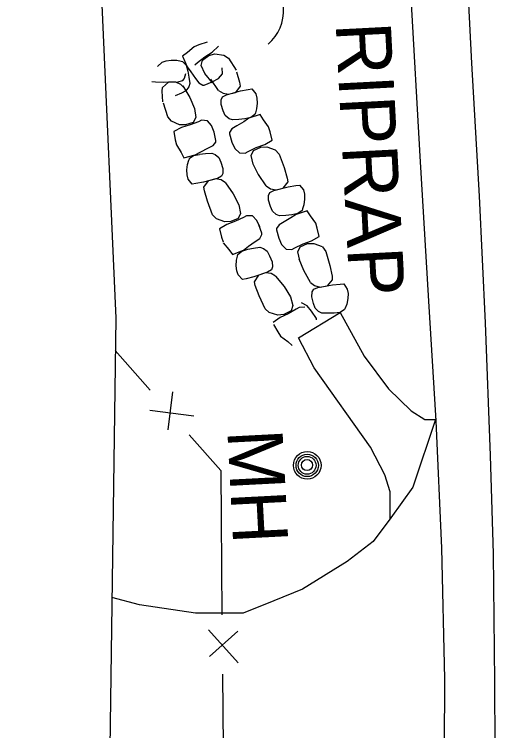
# Model space of a CAD drawing. Extents: x 589250 to 1188077, y 162953 to 363065.
# Drawn here: x 593471.2 to 593523.6, y 186272.4 to 186350.4 of the extents above; entities that cross this region are included whole.
import ezdxf

# ---------------------------------------------------------------- set-up
doc = ezdxf.new("R2010")
doc.units = 0
for name, color, linetype in [('E_DRN', 7, 'Continuous'), ('E_DRN_RipRap', 7, 'Continuous'), ('E_DRN_RipRap_Text', 7, 'Continuous'), ('E_DWY', 7, 'Continuous'), ('E_FEN_P', 7, 'Continuous'), ('E_MAP_Limits', 7, 'Continuous'), ('E_RDWY', 7, 'Continuous'), ('E_RDWY_Gravel', 7, 'Continuous'), ('E_UTL_MH', 7, 'Continuous'), ('E_UTL_MH_Text', 7, 'Continuous')]:
    doc.layers.add(name, color=color, linetype=linetype)

msp = doc.modelspace()

# ---------------------------------------------------------------- linework, layer by layer
at = {"layer": 'E_DRN'}
msp.add_arc((593495.695, 186350.73), 4.77, 310.80097, 57.06118, dxfattribs=at)
at = {"layer": 'E_DRN_RipRap'}
for p, q in [((593492.16, 186347.34), (593491.267, 186347.05)), ((593490.757, 186346.837), (593490.006, 186346.207)), ((593491.267, 186347.05), (593490.757, 186346.837)), ((593492.717, 186346.254), (593493.409, 186346.901)), ((593490.006, 186346.207), (593489.483, 186345.803)), ((593489.483, 186345.803), (593489.965, 186344.639)), ((593491.646, 186345.373), (593492.357, 186345.871)), ((593491.897, 186345.732), (593492.717, 186346.254)), ((593492.357, 186345.871), (593493.008, 186346.059)), ((593493.008, 186346.059), (593493.956, 186345.924)), ((593493.956, 186345.924), (593494.467, 186345.578)), ((593486.74, 186344.683), (593487.244, 186345.163)), ((593487.244, 186345.163), (593487.704, 186345.315)), ((593487.704, 186345.315), (593488.237, 186345.394)), ((593488.237, 186345.394), (593488.859, 186345.371)), ((593488.859, 186345.371), (593489.312, 186345.277)), ((593489.312, 186345.277), (593489.489, 186345.231)), ((593489.489, 186345.231), (593489.86, 186344.815)), ((593490.829, 186344.887), (593491.102, 186345.135)), ((593491.102, 186345.135), (593491.897, 186345.732)), ((593491.519, 186344.781), (593491.646, 186345.373)), ((593494.467, 186345.578), (593495.305, 186344.279)), ((593489.86, 186344.815), (593490.057, 186344.178)), ((593489.965, 186344.639), (593490.38, 186344.097)), ((593491.91, 186343.915), (593491.519, 186344.781)), ((593493.819, 186343.906), (593493.808, 186344.537)), ((593489.783, 186343.9), (593489.657, 186343.389)), ((593490.057, 186344.178), (593490.164, 186343.544)), ((593490.164, 186343.544), (593490.272, 186342.853)), ((593490.38, 186344.097), (593490.889, 186343.399)), ((593492.747, 186342.91), (593491.91, 186343.915)), ((593493.375, 186343.369), (593493.819, 186343.906)), ((593495.359, 186344.104), (593495.691, 186342.967)), ((593486.527, 186342.987), (593486.141, 186343.032)), ((593487.371, 186342.942), (593486.527, 186342.987)), ((593487.303, 186342.417), (593487.954, 186342.969)), ((593488.971, 186342.99), (593487.371, 186342.942)), ((593488.73, 186342.984), (593487.954, 186342.969)), ((593489.293, 186342.743), (593488.73, 186342.984)), ((593489.451, 186343.128), (593488.971, 186342.99)), ((593489.683, 186342.329), (593489.293, 186342.743)), ((593489.657, 186343.389), (593489.451, 186343.128)), ((593490.272, 186342.853), (593490.157, 186342.481)), ((593490.889, 186343.399), (593491.253, 186342.892)), ((593491.253, 186342.892), (593491.67, 186342.655)), ((593491.67, 186342.655), (593491.823, 186342.655)), ((593491.823, 186342.655), (593492.711, 186343.003)), ((593493.409, 186342.091), (593492.573, 186343.296)), ((593492.711, 186343.003), (593493.375, 186343.369)), ((593495.691, 186342.967), (593495.746, 186342.563)), ((593487.26, 186342.01), (593487.303, 186342.417)), ((593487.316, 186340.823), (593487.26, 186342.01)), ((593489.839, 186342.049), (593489.352, 186341.789)), ((593489.507, 186342.582), (593490.254, 186341.315)), ((593490.157, 186342.481), (593489.839, 186342.049)), ((593493.409, 186342.091), (593493.886, 186341.78)), ((593494.257, 186341.617), (593495.802, 186342.038)), ((593494.49, 186341.679), (593495.242, 186341.875)), ((593495.746, 186342.563), (593495.242, 186341.875)), ((593495.802, 186342.038), (593496.635, 186342.192)), ((593496.635, 186342.192), (593497.021, 186342.24)), ((593497.021, 186342.24), (593497.459, 186341.707)), ((593489.352, 186341.789), (593488.671, 186341.504)), ((593490.254, 186341.315), (593490.782, 186340.097)), ((593493.683, 186341.069), (593493.822, 186341.371)), ((593493.822, 186341.371), (593494.257, 186341.617)), ((593493.886, 186341.78), (593494.49, 186341.679)), ((593497.459, 186341.707), (593497.574, 186341.241)), ((593497.574, 186341.241), (593497.609, 186340.707)), ((593487.865, 186339.207), (593487.418, 186340.711)), ((593493.681, 186340.545), (593493.683, 186341.069)), ((593493.91, 186339.85), (593493.681, 186340.545)), ((593497.609, 186340.707), (593497.534, 186340.093)), ((593490.782, 186340.097), (593490.919, 186339.142)), ((593494.13, 186339.35), (593493.91, 186339.85)), ((593497.403, 186339.65), (593497.342, 186339.478)), ((593497.534, 186340.093), (593497.403, 186339.65)), ((593488.261, 186338.725), (593487.865, 186339.207)), ((593490.919, 186339.142), (593490.634, 186338.602)), ((593491.553, 186338.842), (593491.223, 186338.679)), ((593492.181, 186338.763), (593491.553, 186338.842)), ((593492.646, 186338.25), (593492.181, 186338.763)), ((593494.536, 186339.005), (593494.13, 186339.35)), ((593494.899, 186338.866), (593494.536, 186339.005)), ((593495.599, 186338.925), (593494.899, 186338.866)), ((593496.242, 186338.987), (593495.599, 186338.925)), ((593496.711, 186339.047), (593496.135, 186338.672)), ((593496.896, 186339.139), (593496.242, 186338.987)), ((593497.916, 186339.445), (593496.711, 186339.047)), ((593497.342, 186339.478), (593496.896, 186339.139)), ((593498.277, 186338.898), (593497.916, 186339.445)), ((593498.845, 186338.111), (593498.277, 186338.898)), ((593489.135, 186338.323), (593488.261, 186338.725)), ((593489.36, 186338.05), (593488.517, 186337.618)), ((593489.813, 186338.321), (593489.135, 186338.323)), ((593490.294, 186338.324), (593489.36, 186338.05)), ((593490.634, 186338.602), (593489.813, 186338.321)), ((593491.223, 186338.679), (593490.294, 186338.324)), ((593492.908, 186337.543), (593492.646, 186338.25)), ((593495.395, 186338.216), (593494.857, 186337.89)), ((593496.135, 186338.672), (593495.395, 186338.216)), ((593499.016, 186337.59), (593498.845, 186338.111)), ((593488.517, 186337.618), (593488.668, 186336.697)), ((593493.118, 186336.618), (593492.908, 186337.543)), ((593494.586, 186337.494), (593494.573, 186337.342)), ((593494.573, 186337.342), (593494.848, 186336.438)), ((593494.857, 186337.89), (593494.586, 186337.494)), ((593499.233, 186336.685), (593499.016, 186337.59)), ((593488.668, 186336.697), (593488.801, 186336.164)), ((593492.795, 186336.091), (593493.094, 186336.467)), ((593493.094, 186336.467), (593493.118, 186336.618)), ((593494.848, 186336.438), (593495.16, 186335.754)), ((593498.422, 186336.194), (593499.233, 186336.685)), ((593488.801, 186336.164), (593489.312, 186335.334)), ((593491.465, 186335.402), (593492.236, 186335.804)), ((593492.236, 186335.804), (593492.795, 186336.091)), ((593495.16, 186335.754), (593495.661, 186335.278)), ((593496.61, 186335.432), (593497.511, 186335.853)), ((593497.192, 186335.552), (593497.99, 186335.892)), ((593497.511, 186335.853), (593498.422, 186336.194)), ((593497.99, 186335.892), (593498.667, 186335.939)), ((593498.667, 186335.939), (593499.567, 186335.603)), ((593489.312, 186335.334), (593489.633, 186334.761)), ((593489.633, 186334.761), (593490.863, 186335.07)), ((593490.202, 186334.685), (593490.672, 186334.991)), ((593490.672, 186334.991), (593491.335, 186335.095)), ((593490.863, 186335.07), (593491.465, 186335.402)), ((593491.32, 186335.138), (593491.963, 186335.199)), ((593491.963, 186335.199), (593492.664, 186335.256)), ((593492.664, 186335.256), (593493.026, 186335.116)), ((593493.026, 186335.116), (593493.432, 186334.77)), ((593495.661, 186335.278), (593496.293, 186335.245)), ((593496.293, 186335.245), (593496.61, 186335.432)), ((593496.947, 186334.993), (593497.192, 186335.552)), ((593497.151, 186334.054), (593496.947, 186334.993)), ((593499.567, 186335.603), (593499.997, 186335.153)), ((593499.997, 186335.153), (593500.55, 186333.69)), ((593490.025, 186334.036), (593490.157, 186334.479)), ((593490.157, 186334.479), (593490.218, 186334.65)), ((593493.432, 186334.77), (593493.651, 186334.269)), ((593493.651, 186334.269), (593493.879, 186333.572)), ((593497.764, 186332.882), (593497.151, 186334.054)), ((593489.949, 186333.421), (593490.025, 186334.036)), ((593489.983, 186332.886), (593489.949, 186333.421)), ((593493.879, 186333.572), (593493.875, 186333.047)), ((593500.557, 186333.682), (593500.876, 186332.535)), ((593490.097, 186332.42), (593489.983, 186332.886)), ((593493.3, 186332.501), (593491.754, 186332.083)), ((593493.736, 186332.746), (593493.3, 186332.501)), ((593493.875, 186333.047), (593493.736, 186332.746)), ((593498.582, 186331.69), (593497.759, 186332.913)), ((593500.876, 186332.535), (593500.926, 186332.129)), ((593490.535, 186331.885), (593490.097, 186332.42)), ((593490.921, 186331.932), (593490.535, 186331.885)), ((593491.754, 186332.083), (593490.921, 186331.932)), ((593491.809, 186331.559), (593492.314, 186332.245)), ((593493.067, 186332.44), (593492.314, 186332.245)), ((593493.671, 186332.337), (593493.067, 186332.44)), ((593494.148, 186332.025), (593493.671, 186332.337)), ((593494.148, 186332.025), (593494.981, 186330.815)), ((593500.926, 186332.129), (593500.414, 186331.447)), ((593500.977, 186331.602), (593501.811, 186331.744)), ((593501.811, 186331.744), (593502.198, 186331.785)), ((593502.198, 186331.785), (593502.631, 186331.244)), ((593491.863, 186331.154), (593491.809, 186331.559)), ((593492.194, 186330.015), (593491.863, 186331.154)), ((593498.582, 186331.69), (593499.056, 186331.372)), ((593498.844, 186330.661), (593498.987, 186330.962)), ((593498.987, 186330.962), (593499.425, 186331.202)), ((593499.056, 186331.372), (593499.659, 186331.261)), ((593499.425, 186331.202), (593500.977, 186331.602)), ((593499.659, 186331.261), (593500.414, 186331.447)), ((593502.631, 186331.244), (593502.74, 186330.775)), ((593494.981, 186330.815), (593495.592, 186329.641)), ((593498.836, 186330.135), (593498.844, 186330.661)), ((593502.769, 186330.238), (593502.687, 186329.623)), ((593502.74, 186330.775), (593502.769, 186330.238)), ((593492.744, 186328.549), (593492.194, 186330.015)), ((593495.592, 186329.641), (593495.795, 186328.7)), ((593499.057, 186329.434), (593498.836, 186330.135)), ((593499.271, 186328.929), (593499.057, 186329.434)), ((593502.687, 186329.623), (593502.551, 186329.18)), ((593495.795, 186328.7), (593495.548, 186328.142)), ((593499.674, 186328.576), (593499.271, 186328.929)), ((593502.037, 186328.675), (593501.381, 186328.533)), ((593503.062, 186328.967), (593501.851, 186328.586)), ((593502.488, 186329.009), (593502.037, 186328.675)), ((593502.551, 186329.18), (593502.488, 186329.009)), ((593503.416, 186328.413), (593503.062, 186328.967)), ((593493.173, 186328.097), (593492.744, 186328.549)), ((593494.072, 186327.759), (593493.173, 186328.097)), ((593495.228, 186327.842), (593494.317, 186327.503)), ((593495.548, 186328.142), (593494.749, 186327.804)), ((593496.13, 186328.26), (593495.228, 186327.842)), ((593496.448, 186328.446), (593496.13, 186328.26)), ((593497.08, 186328.412), (593496.448, 186328.446)), ((593497.581, 186327.934), (593497.08, 186328.412)), ((593497.891, 186327.249), (593497.581, 186327.934)), ((593500.035, 186328.431), (593499.674, 186328.576)), ((593500.737, 186328.48), (593500.035, 186328.431)), ((593501.27, 186328.219), (593500.524, 186327.772)), ((593501.381, 186328.533), (593500.737, 186328.48)), ((593501.851, 186328.586), (593501.27, 186328.219)), ((593503.976, 186327.614), (593503.416, 186328.413)), ((593494.317, 186327.503), (593493.505, 186327.013)), ((593494.749, 186327.804), (593494.072, 186327.759)), ((593498.127, 186326.546), (593497.791, 186327.432)), ((593499.706, 186327.059), (593499.692, 186326.907)), ((593499.982, 186327.453), (593499.706, 186327.059)), ((593500.524, 186327.772), (593499.982, 186327.453)), ((593504.141, 186327.089), (593503.976, 186327.614)), ((593504.347, 186326.177), (593504.141, 186327.089)), ((593493.505, 186327.013), (593493.72, 186326.107)), ((593497.881, 186325.98), (593498.125, 186326.394)), ((593498.125, 186326.394), (593498.127, 186326.546)), ((593499.692, 186326.907), (593499.956, 186325.995)), ((593493.72, 186326.107), (593493.89, 186325.586)), ((593493.913, 186325.498), (593494.535, 186324.748)), ((593496.659, 186325.114), (593497.367, 186325.619)), ((593497.367, 186325.619), (593497.881, 186325.98)), ((593499.956, 186325.995), (593500.26, 186325.305)), ((593502.615, 186325.368), (593503.53, 186325.696)), ((593503.53, 186325.696), (593504.347, 186326.177)), ((593494.535, 186324.748), (593494.933, 186324.226)), ((593494.933, 186324.226), (593496.109, 186324.702)), ((593495.931, 186324.598), (593496.573, 186324.792)), ((593496.109, 186324.702), (593496.659, 186325.114)), ((593496.573, 186324.792), (593497.211, 186324.897)), ((593497.211, 186324.897), (593497.906, 186325.002)), ((593497.906, 186325.002), (593498.278, 186324.887)), ((593498.278, 186324.887), (593498.708, 186324.569)), ((593500.26, 186325.305), (593500.756, 186324.819)), ((593500.756, 186324.819), (593501.388, 186324.777)), ((593501.388, 186324.777), (593501.708, 186324.959)), ((593501.708, 186324.959), (593502.615, 186325.368)), ((593502.039, 186324.514), (593502.292, 186325.071)), ((593502.292, 186325.071), (593503.095, 186325.4)), ((593503.095, 186325.4), (593503.772, 186325.436)), ((593503.772, 186325.436), (593504.669, 186325.086)), ((593504.704, 186325.038), (593505.094, 186324.549)), ((593495.358, 186323.603), (593495.459, 186324.054)), ((593495.459, 186324.054), (593495.508, 186324.23)), ((593495.508, 186324.23), (593495.931, 186324.598)), ((593498.708, 186324.569), (593498.962, 186324.083)), ((593498.962, 186324.083), (593499.238, 186323.404)), ((593502.233, 186323.568), (593502.039, 186324.514)), ((593505.094, 186324.549), (593505.523, 186323.034)), ((593495.326, 186322.984), (593495.358, 186323.603)), ((593499.238, 186323.404), (593499.272, 186322.88)), ((593502.678, 186322.47), (593502.165, 186323.698)), ((593495.397, 186322.452), (593495.326, 186322.984)), ((593495.544, 186321.994), (593495.397, 186322.452)), ((593499.153, 186322.569), (593498.736, 186322.295)), ((593499.272, 186322.88), (593499.153, 186322.569)), ((593503.41, 186321.188), (593502.678, 186322.47)), ((593505.523, 186323.034), (593505.76, 186321.865)), ((593496.018, 186321.491), (593495.544, 186321.994)), ((593497.221, 186321.772), (593496.401, 186321.564)), ((593498.736, 186322.295), (593497.221, 186321.772)), ((593497.313, 186321.252), (593497.77, 186321.972)), ((593498.507, 186322.218), (593497.77, 186321.972)), ((593499.118, 186322.156), (593498.507, 186322.218)), ((593499.616, 186321.877), (593499.118, 186322.156)), ((593499.616, 186321.877), (593500.533, 186320.726)), ((593505.76, 186321.865), (593505.78, 186321.455)), ((593496.401, 186321.564), (593496.018, 186321.491)), ((593497.396, 186320.851), (593497.313, 186321.252)), ((593497.806, 186319.736), (593497.396, 186320.851)), ((593503.41, 186321.188), (593503.86, 186320.835)), ((593503.86, 186320.835), (593504.454, 186320.68)), ((593504.216, 186320.639), (593505.792, 186320.925)), ((593504.454, 186320.68), (593505.22, 186320.811)), ((593505.78, 186321.455), (593505.22, 186320.811)), ((593505.792, 186320.925), (593506.635, 186321.006)), ((593506.635, 186321.006), (593507.024, 186321.019)), ((593507.024, 186321.019), (593507.417, 186320.446)), ((593500.533, 186320.726), (593501.225, 186319.596)), ((593503.552, 186319.616), (593503.598, 186320.141)), ((593503.598, 186320.141), (593503.762, 186320.431)), ((593503.762, 186320.431), (593504.216, 186320.639)), ((593507.417, 186320.446), (593507.492, 186319.97)), ((593498.459, 186318.31), (593497.806, 186319.736)), ((593501.225, 186319.596), (593501.494, 186318.67)), ((593503.722, 186318.899), (593503.552, 186319.616)), ((593507.482, 186319.431), (593507.356, 186318.822)), ((593507.492, 186319.97), (593507.482, 186319.431)), ((593501.494, 186318.67), (593501.287, 186318.096)), ((593502.164, 186318.461), (593501.86, 186318.253)), ((593502.798, 186318.47), (593502.164, 186318.461)), ((593503.031, 186318.624), (593502.413, 186318.944)), ((593503.526, 186318.053), (593503.031, 186318.624)), ((593503.899, 186318.378), (593503.722, 186318.899)), ((593507.356, 186318.822), (593507.188, 186318.39)), ((593498.919, 186317.888), (593498.459, 186318.31)), ((593499.84, 186317.612), (593498.919, 186317.888)), ((593500.513, 186317.704), (593499.84, 186317.612)), ((593500.989, 186317.774), (593500.102, 186317.373)), ((593501.287, 186318.096), (593500.513, 186317.704)), ((593501.86, 186318.253), (593500.989, 186317.774)), ((593504.048, 186317.258), (593503.526, 186318.053)), ((593504.276, 186317.997), (593503.899, 186318.378)), ((593504.626, 186317.825), (593504.276, 186317.997)), ((593505.329, 186317.823), (593504.626, 186317.825)), ((593505.975, 186317.829), (593505.329, 186317.823)), ((593506.639, 186317.923), (593505.975, 186317.829)), ((593507.113, 186318.223), (593506.639, 186317.923)), ((593507.188, 186318.39), (593507.113, 186318.223)), ((593500.102, 186317.373), (593499.327, 186316.829)), ((593504.079, 186317.108), (593504.048, 186317.258)), ((593499.375, 186316.599), (593499.841, 186315.788)), ((593499.841, 186315.788), (593500.154, 186315.334)), ((593500.154, 186315.334), (593500.926, 186314.733)), ((593500.926, 186314.733), (593501.429, 186314.307))]:
    msp.add_line(p, q, dxfattribs=at)
at = {"layer": 'E_DWY'}
for p, q in [((593517.049, 186306.382), (593514.545, 186298.89)), ((593514.545, 186298.89), (593512.159, 186295.569)), ((593512.159, 186295.569), (593510.246, 186292.98)), ((593510.246, 186292.98), (593507.398, 186290.811)), ((593507.398, 186290.811), (593502.532, 186287.771)), ((593502.532, 186287.771), (593499.418, 186286.523)), ((593484.775, 186286.093), (593481.786, 186286.867)), ((593499.418, 186286.523), (593496.074, 186285.166)), ((593490.9, 186285.162), (593484.775, 186286.093)), ((593496.074, 186285.166), (593490.9, 186285.162))]:
    msp.add_line(p, q, dxfattribs=at)
at = {"layer": 'E_FEN_P'}
for p, q in [((593482.156, 186313.785), (593485.947, 186309.464)), ((593488.4, 186309.255), (593487.872, 186305.149)), ((593485.907, 186307.289), (593490.691, 186306.644)), ((593490.214, 186304.601), (593493.647, 186300.688)), ((593493.647, 186300.688), (593493.688, 186295.442)), ((593493.688, 186295.442), (593493.771, 186284.991)), ((593492.319, 186283.371), (593495.518, 186279.756)), ((593495.491, 186283.23), (593492.408, 186280.466)), ((593493.822, 186278.521), (593493.905, 186268.071))]:
    msp.add_line(p, q, dxfattribs=at)
at = {"layer": 'E_MAP_Limits'}
for p, q in [((593471.162, 186567.256), (593482.203, 186317.277)), ((593482.203, 186317.277), (593480.869, 186219.99))]:
    msp.add_line(p, q, dxfattribs=at)
at = {"layer": 'E_RDWY'}
for p, q in [((593520.97, 186345.051), (593520.15, 186361.144)), ((593521.825, 186330.553), (593520.97, 186345.051)), ((593522.467, 186316.768), (593521.825, 186330.553)), ((593502.092, 186315.134), (593506.639, 186317.923)), ((593506.639, 186317.923), (593509.253, 186313.151)), ((593523.019, 186302.326), (593522.467, 186316.768)), ((593503.795, 186311.896), (593502.092, 186315.134)), ((593509.253, 186313.151), (593511.892, 186309.579)), ((593509.956, 186303.247), (593503.795, 186311.896)), ((593511.892, 186309.579), (593514.356, 186307.211)), ((593514.356, 186307.211), (593515.851, 186306.265)), ((593515.851, 186306.265), (593517.004, 186306.248)), ((593511.492, 186300.242), (593509.956, 186303.247)), ((593523.347, 186291.636), (593523.019, 186302.326)), ((593512.081, 186298.371), (593511.492, 186300.242)), ((593512.076, 186295.456), (593512.081, 186298.371)), ((593523.48, 186277.684), (593523.347, 186291.636)), ((593523.57, 186265.329), (593523.48, 186277.684))]:
    msp.add_line(p, q, dxfattribs=at)
at = {"layer": 'E_RDWY_Gravel'}
for p, q in [((593514.095, 186356.566), (593515.328, 186334.921)), ((593515.328, 186334.921), (593516.257, 186319.155)), ((593516.257, 186319.155), (593517.066, 186306.1)), ((593517.066, 186306.1), (593517.656, 186292.24)), ((593517.656, 186292.24), (593518.011, 186278.03)), ((593518.011, 186278.03), (593517.913, 186261.603))]:
    msp.add_line(p, q, dxfattribs=at)
at = {"layer": 'E_UTL_MH'}
for centre, radius in [((593503.055, 186301.265), 1.5), ((593503.053, 186301.261), 1.217), ((593503.04, 186301.267), 0.968), ((593503.031, 186301.294), 0.605)]:
    msp.add_circle(centre, radius, dxfattribs=at)

# ---------------------------------------------------------------- texts
at = {"layer": 'E_DRN_RipRap_Text'}
msp.add_text('RIPRAP', height=6, rotation=272.97942, dxfattribs=at).set_placement((593506.144, 186349.369))
at = {"layer": 'E_UTL_MH_Text'}
msp.add_text('MH', height=6, rotation=272.97942, dxfattribs=at).set_placement((593494.352, 186305.053))

doc.saveas('drawing.dxf')
